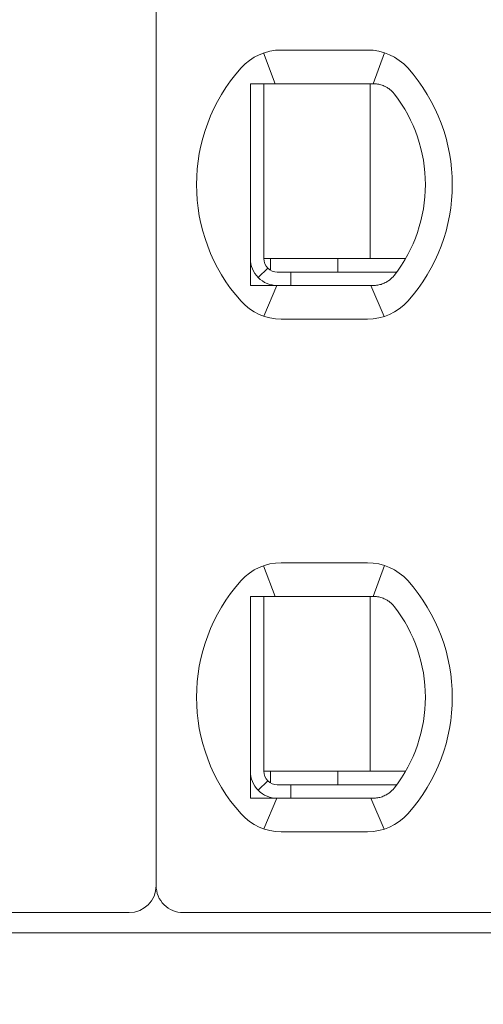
# Model space of a CAD drawing. Header units: millimetres. Extents: x -1114 to 1396, y -630 to 631.
# Tile 679 of 780: x 386.29 to 389.73, y 447.44 to 454.76. Entities that reach past the tile are written whole.
import ezdxf

# ---------------------------------------------------------------- set-up
doc = ezdxf.new("R2010")
doc.units = ezdxf.units.MM
doc.header["$MEASUREMENT"] = 0

msp = doc.modelspace()

# ---------------------------------------------------------------- linework, layer by layer
at = {"lineweight": 18}
for points, knots in [([(1038.9843, -629.7647), (1038.9843, -629.7647), (-1111.4882, -629.7647), (-1111.4882, -629.7647), (-1111.4882, -629.7647), (-1111.4882, -629.7647), (-1111.4882, 630.7883), (-1111.4882, 630.7883), (-1111.4882, 630.7883), (-1111.4882, 630.7883), (1038.9843, 630.7883), (1038.9843, 630.7883)], [0, 0, 0, 0, 0.333333, 0.333333, 0.333333, 0.333333, 0.666667, 0.666667, 0.666667, 0.666667, 1, 1, 1, 1]), ([(387.9989, 454.2834), (388.0056, 454.2834), (388.0124, 454.2834), (388.0192, 454.2834), (388.0192, 454.2834), (388.026, 454.2834), (388.0329, 454.2834), (388.0397, 454.2834), (388.0397, 454.2834), (388.0466, 454.2834), (388.0535, 454.2834), (388.0604, 454.2834)], [0, 0, 0, 0, 0.333333, 0.333333, 0.333333, 0.333333, 0.666667, 0.666667, 0.666667, 0.666667, 1, 1, 1, 1]), ([(387.9989, 454.2834), (387.9989, 454.2324), (387.9989, 454.18), (387.9989, 454.125), (387.9989, 454.125), (387.9989, 454.0976), (387.9989, 454.0695), (387.9989, 454.0405), (387.9989, 454.0405), (387.9989, 454.0261), (387.9989, 454.0114), (387.9989, 453.9965), (387.9989, 453.9965), (387.9989, 453.9815), (387.9989, 453.9664), (387.9989, 453.951), (387.9989, 453.951), (387.9989, 453.9202), (387.9989, 453.8887), (387.9989, 453.856), (387.9989, 453.856), (387.9989, 453.8233), (387.9989, 453.7894), (387.9989, 453.7541), (387.9989, 453.7541), (387.9989, 453.7364), (387.9989, 453.7185), (387.9989, 453.7004), (387.9989, 453.7004), (387.9989, 453.6823), (387.9989, 453.664), (387.9989, 453.6455), (387.9989, 453.6455), (387.9989, 453.627), (387.9989, 453.6082), (387.9989, 453.5893), (387.9989, 453.5893), (387.9989, 453.5703), (387.9989, 453.5511), (387.9989, 453.532), (387.9989, 453.532), (387.9989, 453.494), (387.9989, 453.4565), (387.9989, 453.4194), (387.9989, 453.4194), (387.9989, 453.4101), (387.9989, 453.4009), (387.9989, 453.3917), (387.9989, 453.3917), (387.9989, 453.3825), (387.9989, 453.3733), (387.9989, 453.3641), (387.9989, 453.3641), (387.9989, 453.3459), (387.9989, 453.3281), (387.9989, 453.3106), (387.9989, 453.3106), (387.9989, 453.2757), (387.9989, 453.242), (387.9989, 453.2094), (387.9989, 453.2094), (387.9989, 453.1931), (387.9989, 453.177), (387.9989, 453.1611), (387.9989, 453.1611), (387.9989, 453.1453), (387.9989, 453.1296), (387.9989, 453.1143), (387.9989, 453.1143), (387.9989, 453.0836), (387.9989, 453.054), (387.9989, 453.0253), (387.9989, 453.0253), (387.9989, 452.9965), (387.9989, 452.9685), (387.9989, 452.9412), (387.9989, 452.9412), (387.9989, 452.8865), (387.9989, 452.8342), (387.9989, 452.7834)], [0, 0, 0, 0, 0.05, 0.05, 0.05, 0.05, 0.1, 0.1, 0.1, 0.1, 0.15, 0.15, 0.15, 0.15, 0.2, 0.2, 0.2, 0.2, 0.25, 0.25, 0.25, 0.25, 0.3, 0.3, 0.3, 0.3, 0.35, 0.35, 0.35, 0.35, 0.4, 0.4, 0.4, 0.4, 0.45, 0.45, 0.45, 0.45, 0.5, 0.5, 0.5, 0.5, 0.55, 0.55, 0.55, 0.55, 0.6, 0.6, 0.6, 0.6, 0.65, 0.65, 0.65, 0.65, 0.7, 0.7, 0.7, 0.7, 0.75, 0.75, 0.75, 0.75, 0.8, 0.8, 0.8, 0.8, 0.85, 0.85, 0.85, 0.85, 0.9, 0.9, 0.9, 0.9, 0.95, 0.95, 0.95, 0.95, 1, 1, 1, 1]), ([(388.2281, 454.2834), (388.2229, 454.2834), (388.2177, 454.2834), (388.2124, 454.2834), (388.2124, 454.2834), (388.2072, 454.2834), (388.2019, 454.2834), (388.1965, 454.2834), (388.1965, 454.2834), (388.1911, 454.2834), (388.1856, 454.2834), (388.1799, 454.2834), (388.1799, 454.2834), (388.1742, 454.2834), (388.1684, 454.2834), (388.1625, 454.2834), (388.1625, 454.2834), (388.1565, 454.2834), (388.1504, 454.2834), (388.1441, 454.2834), (388.1441, 454.2834), (388.1378, 454.2834), (388.1314, 454.2834), (388.1248, 454.2834), (388.1248, 454.2834), (388.1182, 454.2834), (388.1115, 454.2834), (388.1045, 454.2834), (388.1045, 454.2834), (388.0976, 454.2834), (388.0904, 454.2834), (388.0831, 454.2834), (388.0831, 454.2834), (388.0757, 454.2834), (388.0681, 454.2834), (388.0604, 454.2834)], [0, 0, 0, 0, 0.111111, 0.111111, 0.111111, 0.111111, 0.222222, 0.222222, 0.222222, 0.222222, 0.333333, 0.333333, 0.333333, 0.333333, 0.444444, 0.444444, 0.444444, 0.444444, 0.555556, 0.555556, 0.555556, 0.555556, 0.666667, 0.666667, 0.666667, 0.666667, 0.777778, 0.777778, 0.777778, 0.777778, 0.888889, 0.888889, 0.888889, 0.888889, 1, 1, 1, 1]), ([(388.9113, 454.2834), (388.9066, 454.2834), (388.9019, 454.2834), (388.8972, 454.2834), (388.8972, 454.2834), (388.8926, 454.2834), (388.8879, 454.2834), (388.8833, 454.2834), (388.8833, 454.2834), (388.8787, 454.2834), (388.8742, 454.2834), (388.8697, 454.2834)], [0, 0, 0, 0, 0.333333, 0.333333, 0.333333, 0.333333, 0.666667, 0.666667, 0.666667, 0.666667, 1, 1, 1, 1]), ([(389.0089, 454.2579), (388.9986, 454.2637), (388.988, 454.2684), (388.9772, 454.2722), (388.9772, 454.2722), (388.9663, 454.276), (388.9554, 454.2788), (388.9443, 454.2806), (388.9443, 454.2806), (388.9333, 454.2825), (388.9222, 454.2834), (388.9113, 454.2834)], [0, 0, 0, 0, 0.333333, 0.333333, 0.333333, 0.333333, 0.666667, 0.666667, 0.666667, 0.666667, 1, 1, 1, 1]), ([(389.0696, 454.2056), (389.0643, 454.2124), (389.0585, 454.219), (389.0522, 454.2253), (389.0522, 454.2253), (389.0459, 454.2315), (389.0391, 454.2375), (389.0319, 454.2429), (389.0319, 454.2429), (389.0246, 454.2484), (389.017, 454.2534), (389.0089, 454.2579)], [0, 0, 0, 0, 0.333333, 0.333333, 0.333333, 0.333333, 0.666667, 0.666667, 0.666667, 0.666667, 1, 1, 1, 1]), ([(387.9989, 452.9834), (387.9989, 452.9303), (388.0199, 452.8795), (388.0575, 452.842), (388.0575, 452.842), (388.095, 452.8044), (388.1458, 452.7834), (388.1989, 452.7834)], [0, 0, 0, 0, 0.5, 0.5, 0.5, 0.5, 1, 1, 1, 1]), ([(388.0989, 452.9834), (388.0989, 452.9569), (388.1094, 452.9314), (388.1282, 452.9127), (388.1282, 452.9127), (388.1469, 452.8939), (388.1724, 452.8834), (388.1989, 452.8834)], [0, 0, 0, 0, 0.5, 0.5, 0.5, 0.5, 1, 1, 1, 1]), ([(389.0089, 452.8088), (389.0172, 452.8135), (389.0251, 452.8187), (389.0324, 452.8242), (389.0324, 452.8242), (389.0397, 452.8298), (389.0464, 452.8357), (389.0526, 452.8419), (389.0526, 452.8419), (389.0588, 452.8481), (389.0645, 452.8545), (389.0696, 452.8612)], [0, 0, 0, 0, 0.333333, 0.333333, 0.333333, 0.333333, 0.666667, 0.666667, 0.666667, 0.666667, 1, 1, 1, 1]), ([(389.0089, 452.8088), (388.9988, 452.8032), (388.9883, 452.7985), (388.9776, 452.7947), (388.9776, 452.7947), (388.9669, 452.7909), (388.9559, 452.7881), (388.9448, 452.7862), (388.9448, 452.7862), (388.9337, 452.7843), (388.9225, 452.7834), (388.9113, 452.7834)], [0, 0, 0, 0, 0.333333, 0.333333, 0.333333, 0.333333, 0.666667, 0.666667, 0.666667, 0.666667, 1, 1, 1, 1]), ([(387.9989, 452.7834), (388.0058, 452.7834), (388.0126, 452.7834), (388.0195, 452.7834), (388.0195, 452.7834), (388.0263, 452.7834), (388.0331, 452.7834), (388.04, 452.7834), (388.04, 452.7834), (388.0468, 452.7834), (388.0536, 452.7834), (388.0604, 452.7834)], [0, 0, 0, 0, 0.333333, 0.333333, 0.333333, 0.333333, 0.666667, 0.666667, 0.666667, 0.666667, 1, 1, 1, 1]), ([(388.0604, 452.7834), (388.0681, 452.7834), (388.0757, 452.7834), (388.0831, 452.7834), (388.0831, 452.7834), (388.0904, 452.7834), (388.0976, 452.7834), (388.1045, 452.7834), (388.1045, 452.7834), (388.1115, 452.7834), (388.1182, 452.7834), (388.1248, 452.7834), (388.1248, 452.7834), (388.1314, 452.7834), (388.1378, 452.7834), (388.1441, 452.7834), (388.1441, 452.7834), (388.1504, 452.7834), (388.1565, 452.7834), (388.1625, 452.7834), (388.1625, 452.7834), (388.1684, 452.7834), (388.1742, 452.7834), (388.1799, 452.7834), (388.1799, 452.7834), (388.1855, 452.7834), (388.1911, 452.7834), (388.1965, 452.7834), (388.1965, 452.7834), (388.2019, 452.7834), (388.2072, 452.7834), (388.2124, 452.7834), (388.2124, 452.7834), (388.2177, 452.7834), (388.2229, 452.7834), (388.2281, 452.7834)], [0, 0, 0, 0, 0.111111, 0.111111, 0.111111, 0.111111, 0.222222, 0.222222, 0.222222, 0.222222, 0.333333, 0.333333, 0.333333, 0.333333, 0.444444, 0.444444, 0.444444, 0.444444, 0.555556, 0.555556, 0.555556, 0.555556, 0.666667, 0.666667, 0.666667, 0.666667, 0.777778, 0.777778, 0.777778, 0.777778, 0.888889, 0.888889, 0.888889, 0.888889, 1, 1, 1, 1]), ([(388.8697, 452.7834), (388.8742, 452.7834), (388.8787, 452.7834), (388.8833, 452.7834), (388.8833, 452.7834), (388.8879, 452.7834), (388.8926, 452.7834), (388.8973, 452.7834), (388.8973, 452.7834), (388.9019, 452.7834), (388.9066, 452.7834), (388.9113, 452.7834)], [0, 0, 0, 0, 0.333333, 0.333333, 0.333333, 0.333333, 0.666667, 0.666667, 0.666667, 0.666667, 1, 1, 1, 1]), ([(387.9989, 450.4734), (388.0056, 450.4734), (388.0124, 450.4734), (388.0192, 450.4734), (388.0192, 450.4734), (388.026, 450.4734), (388.0329, 450.4734), (388.0397, 450.4734), (388.0397, 450.4734), (388.0466, 450.4734), (388.0535, 450.4734), (388.0604, 450.4734)], [0, 0, 0, 0, 0.333333, 0.333333, 0.333333, 0.333333, 0.666667, 0.666667, 0.666667, 0.666667, 1, 1, 1, 1]), ([(387.9989, 450.4734), (387.9989, 450.4224), (387.9989, 450.37), (387.9989, 450.315), (387.9989, 450.315), (387.9989, 450.2876), (387.9989, 450.2595), (387.9989, 450.2305), (387.9989, 450.2305), (387.9989, 450.2161), (387.9989, 450.2014), (387.9989, 450.1865), (387.9989, 450.1865), (387.9989, 450.1715), (387.9989, 450.1564), (387.9989, 450.141), (387.9989, 450.141), (387.9989, 450.1102), (387.9989, 450.0787), (387.9989, 450.046), (387.9989, 450.046), (387.9989, 450.0133), (387.9989, 449.9794), (387.9989, 449.9441), (387.9989, 449.9441), (387.9989, 449.9264), (387.9989, 449.9085), (387.9989, 449.8904), (387.9989, 449.8904), (387.9989, 449.8723), (387.9989, 449.854), (387.9989, 449.8355), (387.9989, 449.8355), (387.9989, 449.817), (387.9989, 449.7982), (387.9989, 449.7793), (387.9989, 449.7793), (387.9989, 449.7603), (387.9989, 449.7411), (387.9989, 449.722), (387.9989, 449.722), (387.9989, 449.684), (387.9989, 449.6465), (387.9989, 449.6094), (387.9989, 449.6094), (387.9989, 449.6001), (387.9989, 449.5909), (387.9989, 449.5817), (387.9989, 449.5817), (387.9989, 449.5725), (387.9989, 449.5633), (387.9989, 449.5541), (387.9989, 449.5541), (387.9989, 449.5359), (387.9989, 449.5181), (387.9989, 449.5006), (387.9989, 449.5006), (387.9989, 449.4657), (387.9989, 449.432), (387.9989, 449.3994), (387.9989, 449.3994), (387.9989, 449.3831), (387.9989, 449.367), (387.9989, 449.3511), (387.9989, 449.3511), (387.9989, 449.3353), (387.9989, 449.3196), (387.9989, 449.3043), (387.9989, 449.3043), (387.9989, 449.2736), (387.9989, 449.244), (387.9989, 449.2153), (387.9989, 449.2153), (387.9989, 449.1865), (387.9989, 449.1585), (387.9989, 449.1312), (387.9989, 449.1312), (387.9989, 449.0765), (387.9989, 449.0242), (387.9989, 448.9734)], [0, 0, 0, 0, 0.05, 0.05, 0.05, 0.05, 0.1, 0.1, 0.1, 0.1, 0.15, 0.15, 0.15, 0.15, 0.2, 0.2, 0.2, 0.2, 0.25, 0.25, 0.25, 0.25, 0.3, 0.3, 0.3, 0.3, 0.35, 0.35, 0.35, 0.35, 0.4, 0.4, 0.4, 0.4, 0.45, 0.45, 0.45, 0.45, 0.5, 0.5, 0.5, 0.5, 0.55, 0.55, 0.55, 0.55, 0.6, 0.6, 0.6, 0.6, 0.65, 0.65, 0.65, 0.65, 0.7, 0.7, 0.7, 0.7, 0.75, 0.75, 0.75, 0.75, 0.8, 0.8, 0.8, 0.8, 0.85, 0.85, 0.85, 0.85, 0.9, 0.9, 0.9, 0.9, 0.95, 0.95, 0.95, 0.95, 1, 1, 1, 1]), ([(388.2281, 450.4734), (388.2229, 450.4734), (388.2177, 450.4734), (388.2124, 450.4734), (388.2124, 450.4734), (388.2072, 450.4734), (388.2019, 450.4734), (388.1965, 450.4734), (388.1965, 450.4734), (388.1911, 450.4734), (388.1856, 450.4734), (388.1799, 450.4734), (388.1799, 450.4734), (388.1742, 450.4734), (388.1684, 450.4734), (388.1625, 450.4734), (388.1625, 450.4734), (388.1565, 450.4734), (388.1504, 450.4734), (388.1441, 450.4734), (388.1441, 450.4734), (388.1378, 450.4734), (388.1314, 450.4734), (388.1248, 450.4734), (388.1248, 450.4734), (388.1182, 450.4734), (388.1115, 450.4734), (388.1045, 450.4734), (388.1045, 450.4734), (388.0976, 450.4734), (388.0904, 450.4734), (388.0831, 450.4734), (388.0831, 450.4734), (388.0757, 450.4734), (388.0681, 450.4734), (388.0604, 450.4734)], [0, 0, 0, 0, 0.111111, 0.111111, 0.111111, 0.111111, 0.222222, 0.222222, 0.222222, 0.222222, 0.333333, 0.333333, 0.333333, 0.333333, 0.444444, 0.444444, 0.444444, 0.444444, 0.555556, 0.555556, 0.555556, 0.555556, 0.666667, 0.666667, 0.666667, 0.666667, 0.777778, 0.777778, 0.777778, 0.777778, 0.888889, 0.888889, 0.888889, 0.888889, 1, 1, 1, 1]), ([(388.9113, 450.4734), (388.9066, 450.4734), (388.9019, 450.4734), (388.8972, 450.4734), (388.8972, 450.4734), (388.8926, 450.4734), (388.8879, 450.4734), (388.8833, 450.4734), (388.8833, 450.4734), (388.8787, 450.4734), (388.8742, 450.4734), (388.8697, 450.4734)], [0, 0, 0, 0, 0.333333, 0.333333, 0.333333, 0.333333, 0.666667, 0.666667, 0.666667, 0.666667, 1, 1, 1, 1]), ([(389.0089, 450.4479), (388.9986, 450.4537), (388.988, 450.4584), (388.9772, 450.4622), (388.9772, 450.4622), (388.9663, 450.466), (388.9554, 450.4688), (388.9443, 450.4706), (388.9443, 450.4706), (388.9333, 450.4725), (388.9222, 450.4734), (388.9113, 450.4734)], [0, 0, 0, 0, 0.333333, 0.333333, 0.333333, 0.333333, 0.666667, 0.666667, 0.666667, 0.666667, 1, 1, 1, 1]), ([(389.0696, 450.3956), (389.0643, 450.4024), (389.0585, 450.409), (389.0522, 450.4153), (389.0522, 450.4153), (389.0459, 450.4215), (389.0391, 450.4275), (389.0319, 450.4329), (389.0319, 450.4329), (389.0246, 450.4384), (389.017, 450.4434), (389.0089, 450.4479)], [0, 0, 0, 0, 0.333333, 0.333333, 0.333333, 0.333333, 0.666667, 0.666667, 0.666667, 0.666667, 1, 1, 1, 1]), ([(387.9989, 449.1734), (387.9989, 449.1203), (388.0199, 449.0695), (388.0575, 449.032), (388.0575, 449.032), (388.095, 448.9944), (388.1458, 448.9734), (388.1989, 448.9734)], [0, 0, 0, 0, 0.5, 0.5, 0.5, 0.5, 1, 1, 1, 1]), ([(388.0989, 449.1734), (388.0989, 449.1469), (388.1094, 449.1214), (388.1282, 449.1027), (388.1282, 449.1027), (388.1469, 449.0839), (388.1724, 449.0734), (388.1989, 449.0734)], [0, 0, 0, 0, 0.5, 0.5, 0.5, 0.5, 1, 1, 1, 1]), ([(389.0089, 448.9988), (388.9988, 448.9932), (388.9883, 448.9885), (388.9776, 448.9847), (388.9776, 448.9847), (388.9669, 448.9809), (388.9559, 448.9781), (388.9448, 448.9762), (388.9448, 448.9762), (388.9337, 448.9743), (388.9225, 448.9734), (388.9113, 448.9734)], [0, 0, 0, 0, 0.333333, 0.333333, 0.333333, 0.333333, 0.666667, 0.666667, 0.666667, 0.666667, 1, 1, 1, 1]), ([(389.0089, 448.9988), (389.0172, 449.0035), (389.0251, 449.0087), (389.0324, 449.0142), (389.0324, 449.0142), (389.0397, 449.0198), (389.0464, 449.0257), (389.0526, 449.0319), (389.0526, 449.0319), (389.0588, 449.0381), (389.0645, 449.0445), (389.0696, 449.0512)], [0, 0, 0, 0, 0.333333, 0.333333, 0.333333, 0.333333, 0.666667, 0.666667, 0.666667, 0.666667, 1, 1, 1, 1]), ([(387.9989, 448.9734), (388.0058, 448.9734), (388.0126, 448.9734), (388.0195, 448.9734), (388.0195, 448.9734), (388.0263, 448.9734), (388.0331, 448.9734), (388.04, 448.9734), (388.04, 448.9734), (388.0468, 448.9734), (388.0536, 448.9734), (388.0604, 448.9734)], [0, 0, 0, 0, 0.333333, 0.333333, 0.333333, 0.333333, 0.666667, 0.666667, 0.666667, 0.666667, 1, 1, 1, 1]), ([(388.0604, 448.9734), (388.0681, 448.9734), (388.0757, 448.9734), (388.0831, 448.9734), (388.0831, 448.9734), (388.0904, 448.9734), (388.0976, 448.9734), (388.1045, 448.9734), (388.1045, 448.9734), (388.1115, 448.9734), (388.1182, 448.9734), (388.1248, 448.9734), (388.1248, 448.9734), (388.1314, 448.9734), (388.1378, 448.9734), (388.1441, 448.9734), (388.1441, 448.9734), (388.1504, 448.9734), (388.1565, 448.9734), (388.1625, 448.9734), (388.1625, 448.9734), (388.1684, 448.9734), (388.1742, 448.9734), (388.1799, 448.9734), (388.1799, 448.9734), (388.1855, 448.9734), (388.1911, 448.9734), (388.1965, 448.9734), (388.1965, 448.9734), (388.2019, 448.9734), (388.2072, 448.9734), (388.2124, 448.9734), (388.2124, 448.9734), (388.2177, 448.9734), (388.2229, 448.9734), (388.2281, 448.9734)], [0, 0, 0, 0, 0.111111, 0.111111, 0.111111, 0.111111, 0.222222, 0.222222, 0.222222, 0.222222, 0.333333, 0.333333, 0.333333, 0.333333, 0.444444, 0.444444, 0.444444, 0.444444, 0.555556, 0.555556, 0.555556, 0.555556, 0.666667, 0.666667, 0.666667, 0.666667, 0.777778, 0.777778, 0.777778, 0.777778, 0.888889, 0.888889, 0.888889, 0.888889, 1, 1, 1, 1]), ([(388.8697, 448.9734), (388.8742, 448.9734), (388.8787, 448.9734), (388.8833, 448.9734), (388.8833, 448.9734), (388.8879, 448.9734), (388.8926, 448.9734), (388.8973, 448.9734), (388.8973, 448.9734), (388.9019, 448.9734), (388.9066, 448.9734), (388.9113, 448.9734)], [0, 0, 0, 0, 0.333333, 0.333333, 0.333333, 0.333333, 0.666667, 0.666667, 0.666667, 0.666667, 1, 1, 1, 1]), ([(387.2989, 448.3234), (387.2989, 448.2703), (387.3199, 448.2195), (387.3575, 448.182), (387.3575, 448.182), (387.395, 448.1444), (387.4458, 448.1234), (387.4989, 448.1234)], [0, 0, 0, 0, 0.5, 0.5, 0.5, 0.5, 1, 1, 1, 1])]:
    msp.add_open_spline(points, degree=3, knots=knots, dxfattribs=at)
for points in [[(387.2989, 458.7434), (387.2989, 458.7434), (387.2989, 448.3234), (387.2989, 448.3234)], [(387.2989, 458.7434), (387.2989, 458.7434), (387.2989, 448.3234), (387.2989, 448.3234)], [(388.2281, 454.5334), (388.1142, 454.5334), (388.0058, 454.4849), (387.9299, 454.4)], [(388.2281, 454.5334), (388.1142, 454.5334), (388.0058, 454.4849), (387.9299, 454.4)], [(388.0973, 454.5114), (388.0973, 454.5114), (388.1818, 454.2834), (388.1818, 454.2834)], [(388.2281, 454.5334), (388.2281, 454.5334), (388.8697, 454.5334), (388.8697, 454.5334)], [(388.2281, 454.5334), (388.2281, 454.5334), (388.8697, 454.5334), (388.8697, 454.5334)], [(389.1678, 454.4), (389.092, 454.4849), (388.9835, 454.5334), (388.8697, 454.5334)], [(389.1678, 454.4), (389.092, 454.4849), (388.9835, 454.5334), (388.8697, 454.5334)], [(388.9961, 454.5129), (388.9961, 454.5129), (388.9106, 454.2834), (388.9106, 454.2834)], [(387.9299, 454.4), (387.4885, 453.9066), (387.4885, 453.1602), (387.9299, 452.6667)], [(387.9299, 454.4), (387.4885, 453.9066), (387.4885, 453.1602), (387.9299, 452.6667)], [(389.1678, 452.6667), (389.6092, 453.1602), (389.6092, 453.9066), (389.1678, 454.4)], [(389.1678, 452.6667), (389.6092, 453.1602), (389.6092, 453.9066), (389.1678, 454.4)], [(388.0989, 454.2834), (388.0989, 454.2834), (388.0989, 452.9834), (388.0989, 452.9834)], [(388.8697, 454.2834), (388.8697, 454.2834), (388.2281, 454.2834), (388.2281, 454.2834)], [(388.888, 454.2834), (388.888, 454.2834), (388.888, 452.9834), (388.888, 452.9834)], [(389.2989, 453.5334), (389.2989, 453.7766), (389.2182, 454.013), (389.0696, 454.2056)], [(389.0696, 452.8612), (389.2182, 453.0537), (389.2989, 453.2901), (389.2989, 453.5334)], [(388.0989, 452.9834), (388.0989, 452.9834), (388.8584, 452.9834), (388.8584, 452.9834)], [(388.1489, 452.8968), (388.1489, 452.8968), (388.1489, 452.9834), (388.1489, 452.9834)], [(388.6489, 452.8834), (388.6489, 452.8834), (388.6489, 452.9834), (388.6489, 452.9834)], [(388.8584, 452.9834), (388.8584, 452.9834), (388.9092, 452.9834), (388.9092, 452.9834)], [(389.1515, 452.9834), (389.1515, 452.9834), (388.9092, 452.9834), (388.9092, 452.9834)], [(388.1282, 452.9127), (388.1282, 452.9127), (388.0575, 452.842), (388.0575, 452.842)], [(388.2989, 452.8834), (388.2989, 452.8834), (388.1989, 452.8834), (388.1989, 452.8834)], [(388.2989, 452.8834), (388.2989, 452.8834), (388.2989, 452.7834), (388.2989, 452.7834)], [(388.2989, 452.8834), (388.2989, 452.8834), (389.0863, 452.8834), (389.0863, 452.8834)], [(388.0983, 452.555), (388.0983, 452.555), (388.1957, 452.7834), (388.1957, 452.7834)], [(388.2281, 452.7834), (388.2281, 452.7834), (388.8697, 452.7834), (388.8697, 452.7834)], [(388.9939, 452.5532), (388.9939, 452.5532), (388.8928, 452.7834), (388.8928, 452.7834)], [(387.9299, 452.6667), (388.0058, 452.5819), (388.1142, 452.5334), (388.2281, 452.5334)], [(387.9299, 452.6667), (388.0058, 452.5819), (388.1142, 452.5334), (388.2281, 452.5334)], [(388.8697, 452.5334), (388.9835, 452.5334), (389.092, 452.5819), (389.1678, 452.6667)], [(388.8697, 452.5334), (388.9835, 452.5334), (389.092, 452.5819), (389.1678, 452.6667)], [(388.2281, 452.5334), (388.2281, 452.5334), (388.8697, 452.5334), (388.8697, 452.5334)], [(388.8697, 452.5334), (388.8697, 452.5334), (388.2281, 452.5334), (388.2281, 452.5334)], [(388.2281, 450.7234), (388.1142, 450.7234), (388.0058, 450.6749), (387.9299, 450.59)], [(388.2281, 450.7234), (388.1142, 450.7234), (388.0058, 450.6749), (387.9299, 450.59)], [(388.0973, 450.7014), (388.0973, 450.7014), (388.1818, 450.4734), (388.1818, 450.4734)], [(388.2281, 450.7234), (388.2281, 450.7234), (388.8697, 450.7234), (388.8697, 450.7234)], [(388.2281, 450.7234), (388.2281, 450.7234), (388.8697, 450.7234), (388.8697, 450.7234)], [(389.1678, 450.59), (389.092, 450.6749), (388.9835, 450.7234), (388.8697, 450.7234)], [(389.1678, 450.59), (389.092, 450.6749), (388.9835, 450.7234), (388.8697, 450.7234)], [(388.9961, 450.7029), (388.9961, 450.7029), (388.9106, 450.4734), (388.9106, 450.4734)], [(387.9299, 450.59), (387.4885, 450.0966), (387.4885, 449.3502), (387.9299, 448.8567)], [(387.9299, 450.59), (387.4885, 450.0966), (387.4885, 449.3502), (387.9299, 448.8567)], [(389.1678, 448.8567), (389.6092, 449.3502), (389.6092, 450.0966), (389.1678, 450.59)], [(389.1678, 448.8567), (389.6092, 449.3502), (389.6092, 450.0966), (389.1678, 450.59)], [(388.0989, 450.4734), (388.0989, 450.4734), (388.0989, 449.1734), (388.0989, 449.1734)], [(388.8697, 450.4734), (388.8697, 450.4734), (388.2281, 450.4734), (388.2281, 450.4734)], [(388.888, 450.4734), (388.888, 450.4734), (388.888, 449.1734), (388.888, 449.1734)], [(389.2989, 449.7234), (389.2989, 449.9666), (389.2182, 450.203), (389.0696, 450.3956)], [(389.0696, 449.0512), (389.2182, 449.2437), (389.2989, 449.4801), (389.2989, 449.7234)], [(388.0989, 449.1734), (388.0989, 449.1734), (388.8584, 449.1734), (388.8584, 449.1734)], [(388.1489, 449.0868), (388.1489, 449.0868), (388.1489, 449.1734), (388.1489, 449.1734)], [(388.6489, 449.0734), (388.6489, 449.0734), (388.6489, 449.1734), (388.6489, 449.1734)], [(388.8584, 449.1734), (388.8584, 449.1734), (388.9092, 449.1734), (388.9092, 449.1734)], [(389.1515, 449.1734), (389.1515, 449.1734), (388.9092, 449.1734), (388.9092, 449.1734)], [(388.1282, 449.1027), (388.1282, 449.1027), (388.0575, 449.032), (388.0575, 449.032)], [(388.2989, 449.0734), (388.2989, 449.0734), (388.1989, 449.0734), (388.1989, 449.0734)], [(388.2989, 449.0734), (388.2989, 449.0734), (389.0863, 449.0734), (389.0863, 449.0734)], [(388.2989, 449.0734), (388.2989, 449.0734), (388.2989, 448.9734), (388.2989, 448.9734)], [(388.0983, 448.745), (388.0983, 448.745), (388.1957, 448.9734), (388.1957, 448.9734)], [(388.2281, 448.9734), (388.2281, 448.9734), (388.8697, 448.9734), (388.8697, 448.9734)], [(388.9939, 448.7432), (388.9939, 448.7432), (388.8928, 448.9734), (388.8928, 448.9734)], [(387.9299, 448.8567), (388.0058, 448.7719), (388.1142, 448.7234), (388.2281, 448.7234)], [(387.9299, 448.8567), (388.0058, 448.7719), (388.1142, 448.7234), (388.2281, 448.7234)], [(388.8697, 448.7234), (388.9835, 448.7234), (389.092, 448.7719), (389.1678, 448.8567)], [(388.8697, 448.7234), (388.9835, 448.7234), (389.092, 448.7719), (389.1678, 448.8567)], [(388.2281, 448.7234), (388.2281, 448.7234), (388.8697, 448.7234), (388.8697, 448.7234)], [(388.8697, 448.7234), (388.8697, 448.7234), (388.2281, 448.7234), (388.2281, 448.7234)], [(387.0989, 448.1234), (387.2093, 448.1234), (387.2989, 448.2129), (387.2989, 448.3234)], [(382.4989, 448.1234), (382.4989, 448.1234), (387.0989, 448.1234), (387.0989, 448.1234)], [(387.4989, 448.1234), (387.4989, 448.1234), (392.0989, 448.1234), (392.0989, 448.1234)], [(412.1489, 447.9734), (412.1489, 447.9734), (372.4489, 447.9734), (372.4489, 447.9734)]]:
    msp.add_open_spline(points, degree=3, dxfattribs=at)

doc.saveas('drawing.dxf')
